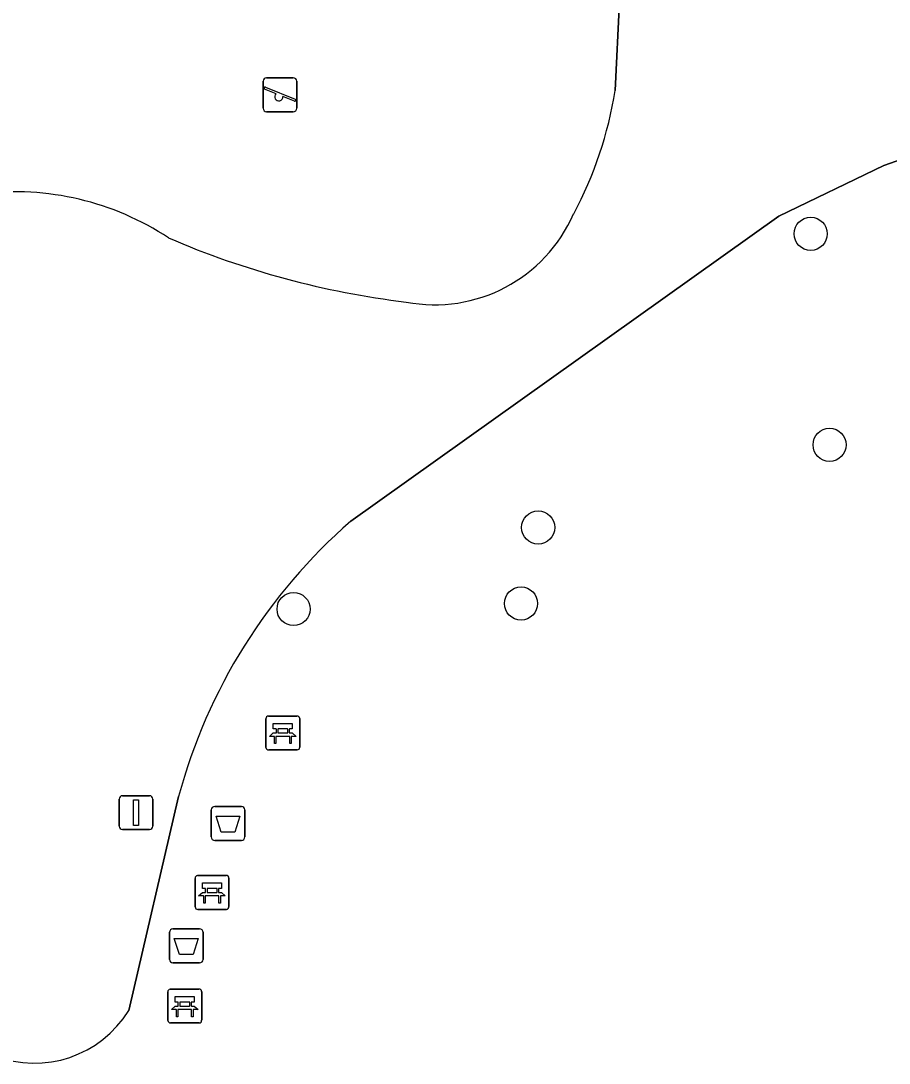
# Model space of a CAD drawing. Extents: x 162989 to 165008, y 383432 to 384338.
# Drawn here: x 164505.24 to 164530.86, y 383942.16 to 383972.94 of the extents above; entities that cross this region are included whole.
import ezdxf

# ---------------------------------------------------------------- set-up
doc = ezdxf.new("R2010")
doc.units = 0
for name, color, linetype in [('IMGEO_Afvalbak', 7, 'Continuous'), ('IMGEO_Bank', 7, 'Continuous'), ('IMGEO_Boom', 7, 'Continuous'), ('IMGEO_Groenvoorziening', 7, 'Continuous'), ('IMGEO_Lichtmast', 7, 'Continuous'), ('IMGEO_Speelvoorziening', 7, 'Continuous'), ('IMGEO_Terreindeel_zand', 7, 'Continuous'), ('IMGEO_Voetpad_gesloten', 7, 'Continuous')]:
    doc.layers.add(name, color=color, linetype=linetype)

msp = doc.modelspace()

# ---------------------------------------------------------------- linework, layer by layer
at = {"layer": 'IMGEO_Afvalbak'}
for p, q in [((164510.857, 383948.838), (164510.857, 383949.638)), ((164510.857, 383949.638), (164510.857, 383948.838)), ((164510.957, 383949.738), (164511.747, 383949.738)), ((164511.747, 383949.738), (164510.957, 383949.738)), ((164511.847, 383949.638), (164511.847, 383948.838)), ((164511.847, 383948.838), (164511.847, 383949.638)), ((164511.747, 383948.738), (164510.957, 383948.738)), ((164510.957, 383948.738), (164511.747, 383948.738)), ((164509.623, 383945.222), (164509.623, 383946.022)), ((164509.623, 383946.022), (164509.623, 383945.222)), ((164509.723, 383946.122), (164510.513, 383946.122)), ((164510.513, 383946.122), (164509.723, 383946.122)), ((164510.613, 383946.022), (164510.613, 383945.222)), ((164510.613, 383945.222), (164510.613, 383946.022)), ((164510.513, 383945.122), (164509.723, 383945.122)), ((164509.723, 383945.122), (164510.513, 383945.122))]:
    msp.add_line(p, q, dxfattribs=at)
for points in [[(164511, 383949.452), (164511.704, 383949.452), (164511.555, 383948.982), (164511.149, 383948.982), (164511, 383949.452)], [(164509.766, 383945.836), (164510.47, 383945.836), (164510.321, 383945.366), (164509.915, 383945.366), (164509.766, 383945.836)]]:
    msp.add_lwpolyline(points, dxfattribs=at)
for centre, start, end in [((164510.957, 383949.638), 90, 180), ((164510.957, 383949.638), 90, 180), ((164511.747, 383949.638), 0, 90), ((164511.747, 383949.638), 360, 90), ((164510.957, 383948.838), 180, 270), ((164510.957, 383948.838), 180, 270), ((164511.747, 383948.838), 270, 0), ((164511.747, 383948.838), 270, 0), ((164509.723, 383946.022), 90, 180), ((164509.723, 383946.022), 90, 180), ((164510.513, 383946.022), 0, 90), ((164510.513, 383946.022), 360, 90), ((164509.723, 383945.222), 180, 270), ((164509.723, 383945.222), 180, 270), ((164510.513, 383945.222), 270, 0), ((164510.513, 383945.222), 270, 0)]:
    msp.add_arc(centre, 0.1, start, end, dxfattribs=at)
at = {"layer": 'IMGEO_Bank'}
for p, q in [((164512.468, 383951.484), (164512.468, 383952.325)), ((164512.468, 383952.325), (164512.468, 383951.484)), ((164512.543, 383952.409), (164513.384, 383952.409)), ((164513.384, 383952.409), (164512.543, 383952.409)), ((164513.468, 383952.334), (164513.468, 383951.493)), ((164513.468, 383951.493), (164513.468, 383952.334)), ((164512.777, 383951.915), (164512.777, 383952.021)), ((164512.821, 383952.021), (164512.821, 383951.915)), ((164513.109, 383952.027), (164512.827, 383952.027)), ((164513.115, 383951.915), (164513.115, 383952.021)), ((164513.159, 383952.021), (164513.159, 383951.915)), ((164513.165, 383951.807), (164512.772, 383951.807)), ((164512.827, 383951.909), (164513.109, 383951.909)), ((164513.393, 383951.409), (164512.552, 383951.409)), ((164512.552, 383951.409), (164513.393, 383951.409)), ((164510.454, 383947.7), (164511.295, 383947.7)), ((164511.295, 383947.7), (164510.454, 383947.7)), ((164510.379, 383946.775), (164510.379, 383947.616)), ((164510.379, 383947.616), (164510.379, 383946.775)), ((164511.379, 383947.625), (164511.379, 383946.784)), ((164511.379, 383946.784), (164511.379, 383947.625)), ((164511.076, 383947.098), (164510.683, 383947.098)), ((164510.688, 383947.206), (164510.688, 383947.312)), ((164510.732, 383947.312), (164510.732, 383947.206)), ((164511.02, 383947.318), (164510.738, 383947.318)), ((164510.738, 383947.2), (164511.02, 383947.2)), ((164511.026, 383947.206), (164511.026, 383947.312)), ((164511.07, 383947.312), (164511.07, 383947.206)), ((164511.304, 383946.7), (164510.463, 383946.7)), ((164510.463, 383946.7), (164511.304, 383946.7)), ((164509.648, 383944.345), (164510.489, 383944.345)), ((164510.489, 383944.345), (164509.648, 383944.345)), ((164509.573, 383943.42), (164509.573, 383944.261)), ((164509.573, 383944.261), (164509.573, 383943.42)), ((164510.573, 383944.27), (164510.573, 383943.429)), ((164510.573, 383943.429), (164510.573, 383944.27)), ((164510.27, 383943.743), (164509.877, 383943.743)), ((164509.882, 383943.851), (164509.882, 383943.957)), ((164509.926, 383943.957), (164509.926, 383943.851)), ((164510.214, 383943.963), (164509.932, 383943.963)), ((164509.932, 383943.845), (164510.214, 383943.845)), ((164510.22, 383943.851), (164510.22, 383943.957)), ((164510.264, 383943.957), (164510.264, 383943.851)), ((164510.498, 383943.345), (164509.657, 383943.345)), ((164509.657, 383943.345), (164510.498, 383943.345))]:
    msp.add_line(p, q, dxfattribs=at)
for points in [[(164512.771, 383952.027), (164512.685, 383952.027), (164512.685, 383952.188), (164513.248, 383952.188), (164513.248, 383952.027), (164513.165, 383952.027)], [(164512.715, 383951.807), (164512.573, 383951.807), (164512.685, 383951.909), (164512.771, 383951.909)], [(164512.765, 383951.8), (164512.765, 383951.593), (164512.722, 383951.593), (164512.722, 383951.8)], [(164513.165, 383951.909), (164513.248, 383951.909), (164513.36, 383951.807), (164513.221, 383951.807)], [(164513.215, 383951.8), (164513.215, 383951.593), (164513.171, 383951.593), (164513.171, 383951.8)], [(164510.682, 383947.318), (164510.596, 383947.318), (164510.596, 383947.479), (164511.159, 383947.479), (164511.159, 383947.318), (164511.076, 383947.318)], [(164510.626, 383947.098), (164510.484, 383947.098), (164510.596, 383947.2), (164510.682, 383947.2)], [(164510.676, 383947.091), (164510.676, 383946.884), (164510.633, 383946.884), (164510.633, 383947.091)], [(164511.076, 383947.2), (164511.159, 383947.2), (164511.271, 383947.098), (164511.132, 383947.098)], [(164511.126, 383947.091), (164511.126, 383946.884), (164511.082, 383946.884), (164511.082, 383947.091)], [(164509.876, 383943.963), (164509.79, 383943.963), (164509.79, 383944.124), (164510.353, 383944.124), (164510.353, 383943.963), (164510.27, 383943.963)], [(164509.82, 383943.743), (164509.678, 383943.743), (164509.79, 383943.845), (164509.876, 383943.845)], [(164509.87, 383943.736), (164509.87, 383943.529), (164509.827, 383943.529), (164509.827, 383943.736)], [(164510.27, 383943.845), (164510.353, 383943.845), (164510.465, 383943.743), (164510.326, 383943.743)], [(164510.32, 383943.736), (164510.32, 383943.529), (164510.276, 383943.529), (164510.276, 383943.736)]]:
    msp.add_lwpolyline(points, dxfattribs=at)
for centre, radius, start, end in [((164512.546, 383952.331), 0.0779, 92.4484, 184.2845), ((164512.546, 383952.331), 0.0779, 92.4484, 184.2845), ((164513.39, 383952.331), 0.0779, 2.4484, 94.2845), ((164513.39, 383952.331), 0.0779, 2.4484, 94.2845), ((164512.77, 383952.02), 0.00671, 2.8957, 87.1043), ((164512.827, 383952.02), 0.00671, 92.8957, 177.1043), ((164513.109, 383952.02), 0.00671, 2.8957, 87.1043), ((164513.166, 383952.02), 0.00671, 92.8957, 177.1043), ((164512.715, 383951.8), 0.00671, 2.8957, 87.1043), ((164512.772, 383951.8), 0.00671, 92.8957, 177.1043), ((164512.77, 383951.916), 0.00671, 272.8957, 357.1043), ((164512.827, 383951.916), 0.00671, 182.8957, 267.1043), ((164513.109, 383951.916), 0.00671, 272.8957, 357.1043), ((164513.166, 383951.916), 0.00671, 182.8957, 267.1043), ((164513.164, 383951.8), 0.00671, 2.8957, 87.1043), ((164513.221, 383951.8), 0.00671, 92.8957, 177.1043), ((164512.546, 383951.487), 0.0779, 182.4484, 274.2845), ((164512.546, 383951.487), 0.0779, 182.4484, 274.2845), ((164513.39, 383951.487), 0.0779, 272.4484, 4.2845), ((164513.39, 383951.487), 0.0779, 272.4484, 4.2845), ((164510.457, 383947.622), 0.0779, 92.4484, 184.2845), ((164510.457, 383947.622), 0.0779, 92.4484, 184.2845), ((164511.301, 383947.622), 0.0779, 2.4484, 94.2845), ((164511.301, 383947.622), 0.0779, 2.4484, 94.2845), ((164510.626, 383947.091), 0.00671, 2.8957, 87.1043), ((164510.683, 383947.091), 0.00671, 92.8957, 177.1043), ((164510.681, 383947.311), 0.00671, 2.8957, 87.1043), ((164510.681, 383947.207), 0.00671, 272.8957, 357.1043), ((164510.738, 383947.311), 0.00671, 92.8957, 177.1043), ((164510.738, 383947.207), 0.00671, 182.8957, 267.1043), ((164511.02, 383947.311), 0.00671, 2.8957, 87.1043), ((164511.02, 383947.207), 0.00671, 272.8957, 357.1043), ((164511.077, 383947.311), 0.00671, 92.8957, 177.1043), ((164511.077, 383947.207), 0.00671, 182.8957, 267.1043), ((164511.075, 383947.091), 0.00671, 2.8957, 87.1043), ((164511.132, 383947.091), 0.00671, 92.8957, 177.1043), ((164510.457, 383946.778), 0.0779, 182.4484, 274.2845), ((164510.457, 383946.778), 0.0779, 182.4484, 274.2845), ((164511.301, 383946.778), 0.0779, 272.4484, 4.2845), ((164511.301, 383946.778), 0.0779, 272.4484, 4.2845), ((164509.651, 383944.267), 0.0779, 92.4484, 184.2845), ((164509.651, 383944.267), 0.0779, 92.4484, 184.2845), ((164510.495, 383944.267), 0.0779, 2.4484, 94.2845), ((164510.495, 383944.267), 0.0779, 2.4484, 94.2845), ((164509.82, 383943.736), 0.00671, 2.8957, 87.1043), ((164509.877, 383943.736), 0.00671, 92.8957, 177.1043), ((164509.875, 383943.956), 0.00671, 2.8957, 87.1043), ((164509.875, 383943.852), 0.00671, 272.8957, 357.1043), ((164509.932, 383943.956), 0.00671, 92.8957, 177.1043), ((164509.932, 383943.852), 0.00671, 182.8957, 267.1043), ((164510.214, 383943.956), 0.00671, 2.8957, 87.1043), ((164510.214, 383943.852), 0.00671, 272.8957, 357.1043), ((164510.271, 383943.956), 0.00671, 92.8957, 177.1043), ((164510.271, 383943.852), 0.00671, 182.8957, 267.1043), ((164510.269, 383943.736), 0.00671, 2.8957, 87.1043), ((164510.326, 383943.736), 0.00671, 92.8957, 177.1043), ((164509.651, 383943.423), 0.0779, 182.4484, 274.2845), ((164509.651, 383943.423), 0.0779, 182.4484, 274.2845), ((164510.495, 383943.423), 0.0779, 272.4484, 4.2845), ((164510.495, 383943.423), 0.0779, 272.4484, 4.2845)]:
    msp.add_arc(centre, radius, start, end, dxfattribs=at)
at = {"layer": 'IMGEO_Boom'}
for centre in [(164528.546, 383966.649), (164529.104, 383960.417), (164520.504, 383957.976), (164513.286, 383955.568), (164519.998, 383955.732)]:
    msp.add_circle(centre, 0.489, dxfattribs=at)
at = {"layer": 'IMGEO_Groenvoorziening'}
for points in [[(164559.496, 383970.615), (164537.335, 383970.522), (164531.735, 383969.033), (164530.709, 383968.662), (164527.609, 383967.166), (164514.972, 383958.162)], [(164509.892, 383950.034), (164508.419, 383943.715)]]:
    msp.add_lwpolyline(points, dxfattribs=at)
for centre, radius, start, end in [((164525.785, 383945.752), 16.459, 131.0668, 164.9225), ((164505.641, 383945.417), 3.258, 248.7266, 328.5076)]:
    msp.add_arc(centre, radius, start, end, dxfattribs=at)
at = {"layer": 'IMGEO_Lichtmast'}
for p, q in [((164508.14, 383949.156), (164508.14, 383949.956)), ((164508.14, 383949.956), (164508.14, 383949.156)), ((164508.24, 383950.056), (164509.03, 383950.056)), ((164509.03, 383950.056), (164508.24, 383950.056)), ((164509.13, 383949.956), (164509.13, 383949.156)), ((164509.13, 383949.156), (164509.13, 383949.956)), ((164509.03, 383949.056), (164508.24, 383949.056)), ((164508.24, 383949.056), (164509.03, 383949.056))]:
    msp.add_line(p, q, dxfattribs=at)
msp.add_lwpolyline([(164508.56, 383949.931), (164508.71, 383949.931), (164508.71, 383949.181), (164508.56, 383949.181), (164508.56, 383949.931)], dxfattribs=at)
for centre, start, end in [((164508.24, 383949.956), 90, 180), ((164508.24, 383949.956), 90, 180), ((164509.03, 383949.956), 0, 90), ((164509.03, 383949.956), 360, 90), ((164508.24, 383949.156), 180, 270), ((164508.24, 383949.156), 180, 270), ((164509.03, 383949.156), 270, 0), ((164509.03, 383949.156), 270, 0)]:
    msp.add_arc(centre, 0.1, start, end, dxfattribs=at)
at = {"layer": 'IMGEO_Speelvoorziening'}
for p, q in [((164512.387, 383970.354), (164512.387, 383971.154)), ((164512.387, 383971.154), (164512.387, 383970.354)), ((164512.487, 383971.254), (164513.277, 383971.254)), ((164513.277, 383971.254), (164512.487, 383971.254)), ((164513.377, 383971.154), (164513.377, 383970.354)), ((164513.377, 383970.354), (164513.377, 383971.154)), ((164512.77, 383970.782), (164512.431, 383970.919)), ((164512.456, 383970.979), (164513.332, 383970.626)), ((164513.308, 383970.566), (164512.968, 383970.703)), ((164513.277, 383970.254), (164512.487, 383970.254)), ((164512.487, 383970.254), (164513.277, 383970.254))]:
    msp.add_line(p, q, dxfattribs=at)
for centre, radius, start, end in [((164512.487, 383971.154), 0.1, 90, 180), ((164512.487, 383971.154), 0.1, 90, 180), ((164513.277, 383971.154), 0.1, 0, 90), ((164513.277, 383971.154), 0.1, 360, 90), ((164512.444, 383970.949), 0.0327, 68.078, 248.078), ((164512.849, 383970.692), 0.12, 130.9928, 5.1632), ((164513.32, 383970.596), 0.0327, 248.078, 68.078), ((164512.487, 383970.354), 0.1, 180, 270), ((164512.487, 383970.354), 0.1, 180, 270), ((164513.277, 383970.354), 0.1, 270, 0), ((164513.277, 383970.354), 0.1, 270, 0)]:
    msp.add_arc(centre, radius, start, end, dxfattribs=at)
at = {"layer": 'IMGEO_Terreindeel_zand'}
msp.add_lwpolyline([(164522.775, 383970.879), (164522.902, 383973.521)], dxfattribs=at)
for centre, radius, start, end in [((164511.346, 383972.695), 11.573, 331.8657, 350.9719), ((164505.055, 383959.641), 8.249, 56.5756, 96.8162), ((164517.453, 383969.022), 4.469, 259.1018, 336.4773), ((164519.674, 383989.908), 25.461, 246.6892, 263.0829)]:
    msp.add_arc(centre, radius, start, end, dxfattribs=at)
at = {"layer": 'IMGEO_Voetpad_gesloten'}
for points in [[(164522.902, 383973.521), (164522.775, 383970.879)], [(164514.972, 383958.162), (164527.609, 383967.166), (164530.709, 383968.662), (164531.735, 383969.033), (164537.335, 383970.522), (164559.496, 383970.615)], [(164508.419, 383943.715), (164509.892, 383950.034)]]:
    msp.add_lwpolyline(points, dxfattribs=at)
for centre, radius, start, end in [((164511.346, 383972.695), 11.573, 331.8657, 350.9719), ((164505.055, 383959.641), 8.249, 56.5756, 96.8162), ((164517.453, 383969.022), 4.469, 259.1018, 336.4773), ((164519.674, 383989.908), 25.461, 246.6892, 263.0829), ((164525.785, 383945.752), 16.459, 131.0668, 164.9225), ((164505.641, 383945.417), 3.258, 248.7266, 328.5076)]:
    msp.add_arc(centre, radius, start, end, dxfattribs=at)

doc.saveas('drawing.dxf')
